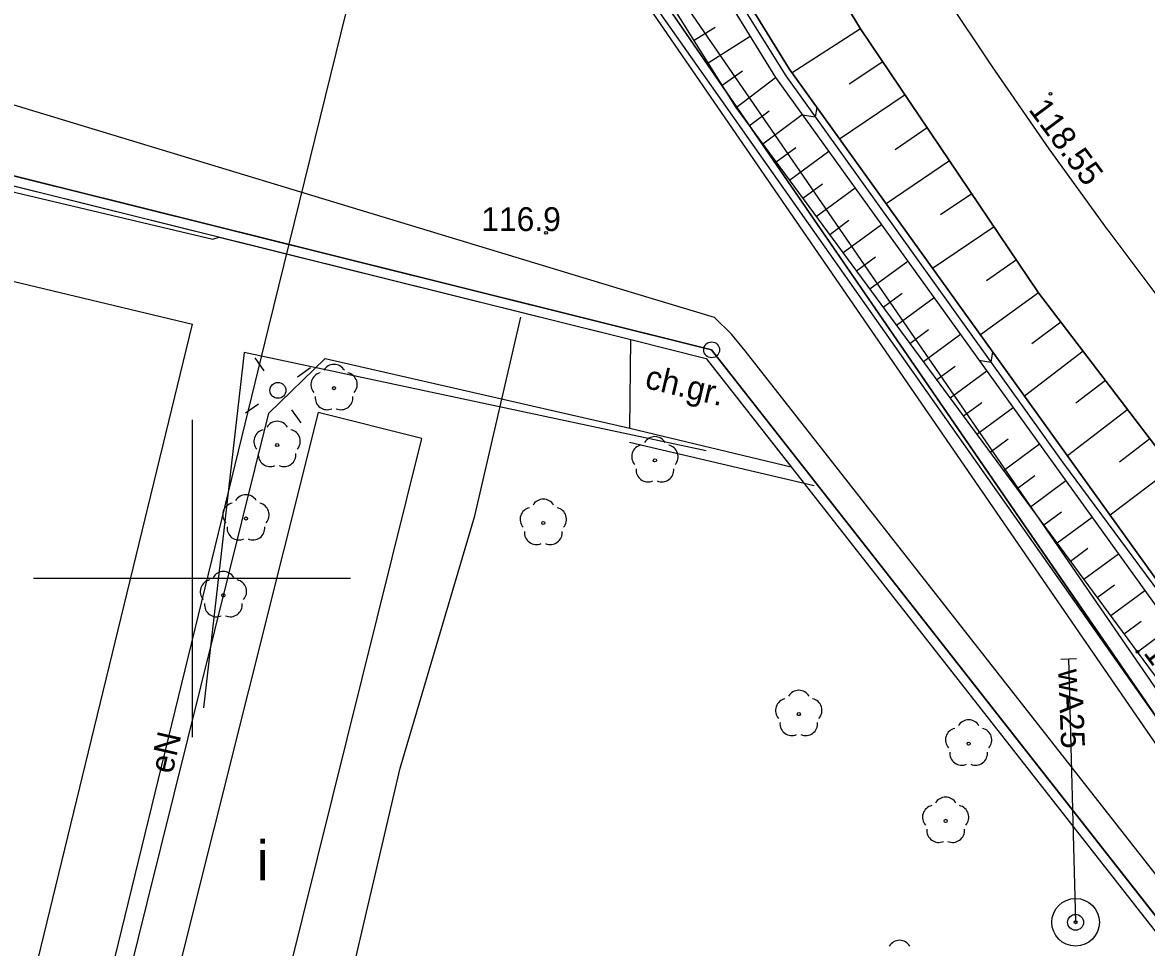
# Model space of a CAD drawing. Extents: x 6424617 to 6425697, y 5665845 to 5667190.
# Drawn here: x 6425294.65 to 6425330.11, y 5666988.37 to 5667017.53 of the extents above; entities that cross this region are included whole.
import ezdxf

# ---------------------------------------------------------------- set-up
doc = ezdxf.new("R2010")
doc.units = 0
for name, color, linetype in [('Warstwa 1', 7, 'Continuous'), ('Warstwa 10', 7, 'Continuous'), ('Warstwa 11', 7, 'Continuous'), ('Warstwa 12', 7, 'Continuous'), ('Warstwa 13', 7, 'Continuous'), ('Warstwa 14', 7, 'Continuous'), ('Warstwa 2', 7, 'Continuous'), ('Warstwa 20', 7, 'Continuous'), ('Warstwa 21', 7, 'Continuous'), ('Warstwa 25', 7, 'Continuous'), ('Warstwa 3', 7, 'Continuous'), ('Warstwa 30', 7, 'Continuous'), ('Warstwa 4', 7, 'Continuous'), ('Warstwa 47', 7, 'Continuous'), ('Warstwa 6', 7, 'Continuous'), ('Warstwa 61', 7, 'Continuous'), ('Warstwa 63', 7, 'Continuous'), ('Warstwa 8', 7, 'Continuous'), ('Warstwa 9', 7, 'Continuous')]:
    doc.layers.add(name, color=color, linetype=linetype)

msp = doc.modelspace()

# ---------------------------------------------------------------- linework, layer by layer
at = {"layer": 'Warstwa 1'}
for p, q in [((6425286.52, 5667014.65), (6425316.39, 5667007.21)), ((6425286.52, 5667014.65), (6425316.39, 5667007.21)), ((6425316.39, 5667007.21), (6425340.11, 5666976.98)), ((6425316.39, 5667007.21), (6425340.11, 5666976.98))]:
    msp.add_line(p, q, dxfattribs=at)
msp.add_lwpolyline([(6425297.394, 5666978.983), (6425300.662, 5666977.953), (6425307.252, 5667004.415), (6425303.973, 5667005.232)], close=True, dxfattribs=at)
at = {"layer": 'Warstwa 10'}
msp.add_lwpolyline([(6425365.002, 5666813.998), (6425369.58, 5666830.63), (6425372.31, 5666841.36), (6425374.37, 5666850.14), (6425374.47, 5666862.67), (6425373.34, 5666884.86), (6425372.35, 5666897.94), (6425372.09, 5666921.2), (6425370.11, 5666938.36), (6425369.62, 5666940.17), (6425363.11, 5666950.45), (6425345.89, 5666974.19), (6425342.73, 5666979.13), (6425333.68, 5666990.9), (6425313.986, 5667019.515)], dxfattribs=at)
msp.add_circle((6425316.39, 5667007.21), 0.25, dxfattribs=at)
at = {"layer": 'Warstwa 11'}
for centre in [(6425304.479, 5667006.002), (6425302.683, 5667004.209), (6425314.601, 5667003.725), (6425301.699, 5667001.894), (6425311.081, 5667001.751), (6425300.988, 5666999.473), (6425319.141, 5666995.726), (6425324.499, 5666994.794), (6425323.774, 5666992.358)]:
    msp.add_circle(centre, 0.05, dxfattribs=at)
for centre, start, end in [((6425304.122, 5667006.118), 102.1471, 221.8529), ((6425304.479, 5667006.377), 30.1471, 149.8529), ((6425304.836, 5667006.118), 318.1471, 77.8529), ((6425304.259, 5667005.699), 174.1471, 293.8529), ((6425304.699, 5667005.699), 246.1471, 5.8529), ((6425302.326, 5667004.325), 102.1471, 221.8529), ((6425302.683, 5667004.584), 30.1471, 149.8529), ((6425303.04, 5667004.325), 318.1471, 77.8529), ((6425314.601, 5667004.1), 30.1471, 149.8529), ((6425314.244, 5667003.841), 102.1471, 221.8529), ((6425314.958, 5667003.841), 318.1471, 77.8529), ((6425302.463, 5667003.906), 174.1471, 293.8529), ((6425302.903, 5667003.906), 246.1471, 5.8529), ((6425314.381, 5667003.422), 174.1471, 293.8529), ((6425314.821, 5667003.422), 246.1471, 5.8529), ((6425301.699, 5667002.269), 30.1471, 149.8529), ((6425301.342, 5667002.01), 102.1471, 221.8529), ((6425302.056, 5667002.01), 318.1471, 77.8529), ((6425310.724, 5667001.867), 102.1471, 221.8529), ((6425311.081, 5667002.126), 30.1471, 149.8529), ((6425311.438, 5667001.867), 318.1471, 77.8529), ((6425301.479, 5667001.591), 174.1471, 293.8529), ((6425301.919, 5667001.591), 246.1471, 5.8529), ((6425310.861, 5667001.448), 174.1471, 293.8529), ((6425311.301, 5667001.448), 246.1471, 5.8529), ((6425300.988, 5666999.848), 30.1471, 149.8529), ((6425300.631, 5666999.589), 102.1471, 221.8529), ((6425301.345, 5666999.589), 318.1471, 77.8529), ((6425300.768, 5666999.17), 174.1471, 293.8529), ((6425301.208, 5666999.17), 246.1471, 5.8529), ((6425318.784, 5666995.842), 102.1471, 221.8529), ((6425319.141, 5666996.101), 30.1471, 149.8529), ((6425319.498, 5666995.842), 318.1471, 77.8529), ((6425324.499, 5666995.169), 30.1471, 149.8529), ((6425318.921, 5666995.423), 174.1471, 293.8529), ((6425319.361, 5666995.423), 246.1471, 5.8529), ((6425324.142, 5666994.91), 102.1471, 221.8529), ((6425324.856, 5666994.91), 318.1471, 77.8529), ((6425324.279, 5666994.491), 174.1471, 293.8529), ((6425324.719, 5666994.491), 246.1471, 5.8529), ((6425323.774, 5666992.733), 30.1471, 149.8529), ((6425323.417, 5666992.474), 102.1471, 221.8529), ((6425324.131, 5666992.474), 318.1471, 77.8529), ((6425323.554, 5666992.055), 174.1471, 293.8529), ((6425323.994, 5666992.055), 246.1471, 5.8529), ((6425322.32, 5666988.218), 30.1471, 149.8529)]:
    msp.add_arc(centre, 0.375, start, end, dxfattribs=at)
at = {"layer": 'Warstwa 12'}
for points in [[(6425313.859, 5667009.022), (6425290.496, 5667016.104), (6425289.36, 5667016.517), (6425288.694, 5667017.062), (6425287.884, 5667018.132), (6425270.821, 5667058.088), (6425270.487, 5667059.308), (6425270.416, 5667060.686), (6425270.668, 5667062.852), (6425271.212, 5667065.144)], [(6425313.329, 5666965.281), (6425309.75, 5666963.783), (6425308.774, 5666963.502), (6425308.148, 5666963.484), (6425307.56, 5666963.54), (6425307.084, 5666963.718), (6425306.498, 5666963.982), (6425306.09, 5666964.243), (6425297.458, 5666971.181), (6425296.555, 5666972.208), (6425295.895, 5666973.35), (6425295.525, 5666974.213), (6425295.302, 5666975.05), (6425295.166, 5666975.922), (6425295.086, 5666976.893), (6425295.15, 5666978.157), (6425302.414, 5667007.891), (6425306.34, 5667023.88)], [(6425346.14, 5666972.82), (6425345.39, 5666973.86), (6425342.25, 5666978.85), (6425313.979, 5667018.965)], [(6425464.654, 5666907.42), (6425437.078, 5666914.799), (6425417.814, 5666920.177), (6425402.666, 5666949.76), (6425401.834, 5666950.142), (6425366.69, 5666933.829), (6425365.771, 5666933.887), (6425355.729, 5666952.491), (6425344.802, 5666971.496), (6425344.013, 5666972.39), (6425340.424, 5666977.922), (6425339.576, 5666978.999), (6425339.462, 5666979.144), (6425339.323, 5666979.308), (6425317.451, 5667007.184), (6425317.021, 5667007.709), (6425316.481, 5667008.227), (6425313.859, 5667009.022)], [(6425292.608, 5666953.677), (6425302.75, 5666977.697), (6425306.563, 5666994.016), (6425308.922, 5667001.977), (6425310.372, 5667008.24)], [(6425327.654, 5666997.469), (6425327.873, 5666989.161)]]:
    msp.add_lwpolyline(points, dxfattribs=at)
at = {"layer": 'Warstwa 13'}
msp.add_circle((6425311.168, 5667010.9), 0.045, dxfattribs=at)
at = {"layer": 'Warstwa 14'}
msp.add_circle((6425327.873, 5666989.161), 0.045, dxfattribs=at)
at = {"layer": 'Warstwa 2'}
for points in [[(6425267.734, 5667065.186), (6425266.44, 5667059.78), (6425286.3, 5667014.39), (6425313.841, 5667007.532)], [(6425313.841, 5667007.532), (6425316.22, 5667006.94), (6425339.85, 5666976.82), (6425352.5, 5666950.5), (6425325.41, 5666937.52), (6425363.75, 5666857.98), (6425357.38, 5666841.7), (6425354.53, 5666835.73), (6425351.541, 5666814.161)]]:
    msp.add_lwpolyline(points, dxfattribs=at)
msp.add_circle((6425302.708, 5667005.932), 0.25, dxfattribs=at)
at = {"layer": 'Warstwa 20'}
msp.add_line((6425327.404, 5666997.459), (6425327.904, 5666997.479), dxfattribs=at)
for points in [[(6425314.103, 5667029.211), (6425315.581, 5667026.396), (6425321.09, 5667017.329), (6425326.707, 5667009.007), (6425332.328, 5667001.644), (6425369.012, 5666954.157), (6425382.127, 5666936.484), (6425388.892, 5666925.984), (6425393.247, 5666917.98), (6425397.216, 5666909.432), (6425400.558, 5666900.834), (6425403.756, 5666890.579), (6425406.309, 5666879.499), (6425407.78, 5666870.067), (6425408.67, 5666859.825), (6425408.853, 5666850.565), (6425408.345, 5666840.039), (6425407.685, 5666833.993), (6425407.004, 5666828.248), (6425405.898, 5666821.141), (6425404.522, 5666813.522)], [(6425393.298, 5666813.657), (6425395.438, 5666825.508), (6425396.774, 5666840.178), (6425397.83, 5666855.444), (6425397.308, 5666867.017), (6425395.387, 5666881.357), (6425392.961, 5666891.594), (6425389.511, 5666903.33), (6425384.19, 5666917.231), (6425380.005, 5666924.769), (6425372.43, 5666937.379), (6425363.259, 5666950.219), (6425359.316, 5666956.212), (6425352.524, 5666966.198), (6425341.504, 5666981.912), (6425329.825, 5666997.688), (6425317.161, 5667014.853), (6425313.991, 5667019.921)]]:
    msp.add_lwpolyline(points, dxfattribs=at)
at = {"layer": 'Warstwa 21'}
for points in [[(6425314.038, 5667023.847), (6425318.834, 5667016.073), (6425331.461, 5666998.529), (6425342.663, 5666983.502), (6425354.15, 5666967.599), (6425365.232, 5666951.474), (6425373.98, 5666938.422), (6425381.71, 5666925.538), (6425385.644, 5666917.945), (6425391.142, 5666903.901), (6425395.001, 5666891.557), (6425397.184, 5666881.754), (6425399.285, 5666866.812), (6425399.444, 5666855.685), (6425398.462, 5666840.068), (6425397.038, 5666824.899), (6425394.925, 5666813.637)], [(6425314.027, 5667022.896), (6425318.409, 5667015.8), (6425331.056, 5666998.236), (6425342.258, 5666983.209), (6425353.745, 5666967.307), (6425364.827, 5666951.201), (6425373.555, 5666938.149), (6425381.265, 5666925.286), (6425385.18, 5666917.733), (6425390.679, 5666903.729), (6425394.518, 5666891.426), (6425396.682, 5666881.663), (6425398.785, 5666866.781), (6425398.944, 5666855.694), (6425397.963, 5666840.107), (6425396.539, 5666824.968), (6425394.409, 5666813.644)]]:
    msp.add_lwpolyline(points, dxfattribs=at)
at = {"layer": 'Warstwa 25'}
for centre in [(6425327.082, 5667015.284), (6425329.825, 5666997.688)]:
    msp.add_circle(centre, 0.045, dxfattribs=at)
at = {"layer": 'Warstwa 30'}
for radius in [0.75, 0.25]:
    msp.add_circle((6425327.873, 5666989.161), radius, dxfattribs=at)
at = {"layer": 'Warstwa 4'}
for points in [[(6425316.216, 5667004.031), (6425301.644, 5667007.123), (6425300.359, 5666995.918)], [(6425302.277, 5667006.546), (6425301.99, 5667006.955)], [(6425303.322, 5667006.363), (6425303.731, 5667006.65)], [(6425302.094, 5667005.501), (6425301.685, 5667005.214)], [(6425303.139, 5667005.318), (6425303.426, 5667004.909)], [(6425319.631, 5667002.925), (6425313.801, 5667004.286)]]:
    msp.add_lwpolyline(points, dxfattribs=at)
at = {"layer": 'Warstwa 47'}
msp.add_lwpolyline([(6425314.103, 5667029.211), (6425315.581, 5667026.396), (6425321.09, 5667017.329), (6425326.707, 5667009.007), (6425332.328, 5667001.644), (6425369.012, 5666954.157), (6425382.127, 5666936.484), (6425388.892, 5666925.984), (6425393.247, 5666917.98), (6425397.216, 5666909.432), (6425400.558, 5666900.834), (6425403.756, 5666890.579), (6425406.309, 5666879.499), (6425407.78, 5666870.067), (6425408.67, 5666859.825), (6425408.853, 5666850.565), (6425408.345, 5666840.039), (6425407.685, 5666833.993), (6425407.004, 5666828.248), (6425405.898, 5666821.141), (6425404.522, 5666813.522)], dxfattribs=at)
at = {"layer": 'Warstwa 6'}
for points in [[(6425269.791, 5667072.474), (6425266.76, 5667059.81), (6425286.52, 5667014.65), (6425316.39, 5667007.21), (6425340.11, 5666976.98), (6425352.9, 5666950.36), (6425325.81, 5666937.38), (6425364.08, 5666857.99), (6425356.96, 5666840.82), (6425355.995, 5666841.398), (6425351.457, 5666842.463), (6425289.177, 5666945.34), (6425291.964, 5666957.537), (6425280.019, 5666960.482), (6425262.733, 5666989.032), (6425234.439, 5667063.338), (6425238.455, 5667079.5)], [(6425493.084, 5667022.41), (6425437.407, 5666792.342), (6425392.62, 5666819.33), (6425356.96, 5666840.82), (6425364.08, 5666857.99), (6425325.81, 5666937.38), (6425352.9, 5666950.36), (6425340.11, 5666976.98), (6425316.39, 5667007.21), (6425286.52, 5667014.65), (6425266.76, 5667059.81), (6425269.791, 5667072.474)]]:
    msp.add_lwpolyline(points, dxfattribs=at)
at = {"layer": 'Warstwa 61'}
msp.add_lwpolyline([(6425313.986, 5667019.516), (6425314.387, 5667018.932), (6425333.673, 5666990.911), (6425333.688, 5666990.89), (6425342.73, 5666979.13), (6425345.89, 5666974.19), (6425363.11, 5666950.45), (6425369.62, 5666940.17), (6425370.11, 5666938.36), (6425372.09, 5666921.2), (6425372.35, 5666897.94), (6425373.34, 5666884.86), (6425374.47, 5666862.67), (6425374.37, 5666850.14), (6425372.31, 5666841.36), (6425369.581, 5666830.635), (6425369.579, 5666830.625), (6425365.037, 5666814.125), (6425365.002, 5666813.999)], dxfattribs=at)
at = {"layer": 'Warstwa 63'}
for p, q in [((6425300, 5667005), (6425300, 5666995)), ((6425305, 5667000), (6425295, 5667000))]:
    msp.add_line(p, q, dxfattribs=at)
at = {"layer": 'Warstwa 8'}
for p, q in [((6425323.499, 5667018.744), (6425325.237, 5667016.131)), ((6425325.237, 5667016.131), (6425327.026, 5667013.553)), ((6425327.026, 5667013.553), (6425328.865, 5667011.01)), ((6425328.865, 5667011.01), (6425328.886, 5667010.981)), ((6425328.886, 5667010.981), (6425333.449, 5667004.909))]:
    msp.add_line(p, q, dxfattribs=at)
msp.add_lwpolyline([(6425372.85, 5666897.962), (6425372.59, 5666921.232), (6425370.602, 5666938.455), (6425370.083, 5666940.374), (6425363.524, 5666950.731), (6425346.303, 5666974.472), (6425343.14, 5666979.418), (6425334.084, 5666991.194), (6425313.996, 5667020.382), (6425313.975, 5667018.649), (6425333.276, 5666990.606), (6425342.32, 5666978.842), (6425345.477, 5666973.908), (6425362.696, 5666950.169), (6425369.157, 5666939.966), (6425369.618, 5666938.265), (6425371.59, 5666921.168), (6425371.85, 5666897.918)], dxfattribs=at)
at = {"layer": 'Warstwa 9'}
for p, q in [((6425314.033, 5667023.372), (6425318.731, 5667015.853)), ((6425315.836, 5667016.971), (6425316.503, 5667017.388)), ((6425321.09, 5667017.329), (6425318.928, 5667015.942)), ((6425316.278, 5667016.265), (6425317.608, 5667017.097)), ((6425276.152, 5667016.501), (6425300.653, 5667010.697)), ((6425321.792, 5667016.288), (6425320.735, 5667015.593)), ((6425316.72, 5667015.559), (6425317.364, 5667016.004)), ((6425317.161, 5667014.853), (6425318.409, 5667015.8)), ((6425318.731, 5667015.853), (6425327.464, 5667003.674)), ((6425322.494, 5667015.248), (6425320.43, 5667013.855)), ((6425317.583, 5667014.281), (6425318.207, 5667014.748)), ((6425318.005, 5667013.709), (6425319.252, 5667014.629)), ((6425319.257, 5667014.623), (6425319.661, 5667014.556)), ((6425319.71, 5667014.856), (6425319.661, 5667014.556)), ((6425286.3, 5667014.39), (6425313.841, 5667007.532)), ((6425323.196, 5667014.208), (6425322.18, 5667013.522)), ((6425275.687, 5667013.84), (6425300.008, 5667008.02)), ((6425318.428, 5667013.136), (6425319.048, 5667013.594)), ((6425318.85, 5667012.564), (6425320.084, 5667013.474)), ((6425323.898, 5667013.168), (6425321.897, 5667011.817)), ((6425319.272, 5667011.992), (6425319.886, 5667012.444)), ((6425319.694, 5667011.42), (6425320.915, 5667012.32)), ((6425324.601, 5667012.128), (6425323.616, 5667011.463)), ((6425320.116, 5667010.848), (6425320.723, 5667011.296)), ((6425320.538, 5667010.276), (6425321.745, 5667011.166)), ((6425325.303, 5667011.088), (6425323.364, 5667009.78)), ((6425300.653, 5667010.697), (6425300.856, 5667010.766)), ((6425300.856, 5667010.766), (6425304.494, 5667009.859)), ((6425320.96, 5667009.704), (6425321.56, 5667010.146)), ((6425321.382, 5667009.131), (6425322.577, 5667010.012)), ((6425326.005, 5667010.047), (6425325.061, 5667009.39)), ((6425304.494, 5667009.859), (6425308.133, 5667008.953)), ((6425308.133, 5667008.953), (6425313.841, 5667007.532)), ((6425321.805, 5667008.559), (6425322.398, 5667008.997)), ((6425326.707, 5667009.007), (6425324.87, 5667007.687)), ((6425322.227, 5667007.987), (6425323.408, 5667008.858)), ((6425295.052, 5666987.625), (6425300.008, 5667008.02)), ((6425327.41, 5667008.086), (6425326.488, 5667007.403)), ((6425313.807, 5667004.742), (6425313.841, 5667007.532)), ((6425313.807, 5667004.742), (6425313.841, 5667007.532)), ((6425313.841, 5667007.532), (6425316.22, 5667006.94)), ((6425313.841, 5667007.532), (6425316.22, 5667006.94)), ((6425322.649, 5667007.415), (6425323.236, 5667007.848)), ((6425323.071, 5667006.843), (6425324.238, 5667007.704)), ((6425302.424, 5667005.216), (6425304.201, 5667006.941)), ((6425302.424, 5667005.216), (6425304.201, 5667006.941)), ((6425304.201, 5667006.941), (6425313.807, 5667004.742)), ((6425304.201, 5667006.941), (6425313.807, 5667004.742)), ((6425316.22, 5667006.94), (6425318.897, 5667003.527)), ((6425316.22, 5667006.94), (6425318.897, 5667003.527)), ((6425324.825, 5667006.889), (6425325.203, 5667006.827)), ((6425325.256, 5667007.15), (6425325.203, 5667006.827)), ((6425328.112, 5667007.166), (6425326.262, 5667005.753)), ((6425323.493, 5667006.271), (6425324.074, 5667006.699)), ((6425323.915, 5667005.698), (6425325.07, 5667006.55)), ((6425328.815, 5667006.246), (6425327.877, 5667005.53)), ((6425324.337, 5667005.126), (6425324.911, 5667005.55)), ((6425298.587, 5666989.774), (6425302.424, 5667005.216)), ((6425298.587, 5666989.774), (6425302.424, 5667005.216)), ((6425324.759, 5667004.554), (6425325.9, 5667005.396)), ((6425329.518, 5667005.326), (6425327.615, 5667003.873)), ((6425313.807, 5667004.742), (6425318.897, 5667003.527)), ((6425313.807, 5667004.742), (6425316.352, 5667004.135)), ((6425325.182, 5667003.982), (6425325.749, 5667004.4)), ((6425330.22, 5667004.406), (6425329.256, 5667003.669)), ((6425316.352, 5667004.135), (6425318.897, 5667003.527)), ((6425325.604, 5667003.41), (6425326.732, 5667004.242)), ((6425327.464, 5667003.674), (6425343.149, 5666982.426)), ((6425330.923, 5667003.485), (6425328.968, 5667001.993)), ((6425326.026, 5667002.838), (6425326.587, 5667003.251)), ((6425326.448, 5667002.265), (6425327.563, 5667003.087)), ((6425326.87, 5667001.693), (6425327.424, 5667002.102)), ((6425327.292, 5667001.121), (6425328.394, 5667001.933)), ((6425327.714, 5667000.549), (6425328.262, 5667000.953)), ((6425328.136, 5666999.977), (6425329.224, 5667000.78)), ((6425328.558, 5666999.404), (6425329.099, 5666999.804)), ((6425328.981, 5666998.832), (6425330.056, 5666999.625)), ((6425329.403, 5666998.26), (6425329.937, 5666998.654)), ((6425329.825, 5666997.688), (6425330.886, 5666998.472)), ((6425295.685, 5666978.092), (6425298.587, 5666989.774)), ((6425295.685, 5666978.092), (6425298.587, 5666989.774))]:
    msp.add_line(p, q, dxfattribs=at)
for points in [[(6425397.216, 5666909.432), (6425393.247, 5666917.98), (6425388.892, 5666925.984), (6425382.127, 5666936.484), (6425369.012, 5666954.157), (6425332.328, 5667001.644), (6425326.707, 5667009.007), (6425321.09, 5667017.329), (6425315.581, 5667026.396), (6425314.103, 5667029.211), (6425314.038, 5667023.847), (6425318.834, 5667016.073), (6425331.461, 5666998.529), (6425342.663, 5666983.502), (6425354.15, 5666967.599), (6425365.232, 5666951.474), (6425373.98, 5666938.422), (6425381.71, 5666925.538), (6425385.644, 5666917.945), (6425391.142, 5666903.901)], [(6425391.142, 5666903.901), (6425385.644, 5666917.945), (6425381.71, 5666925.538), (6425373.98, 5666938.422), (6425365.232, 5666951.474), (6425354.15, 5666967.599), (6425342.663, 5666983.502), (6425331.461, 5666998.529), (6425318.834, 5667016.073), (6425314.038, 5667023.847), (6425314.027, 5667022.896), (6425318.409, 5667015.8), (6425331.056, 5666998.236), (6425342.258, 5666983.209), (6425353.745, 5666967.307), (6425364.827, 5666951.201), (6425373.555, 5666938.149), (6425381.265, 5666925.286), (6425385.18, 5666917.733), (6425390.679, 5666903.729)], [(6425389.511, 5666903.33), (6425384.19, 5666917.231), (6425380.005, 5666924.769), (6425372.43, 5666937.379), (6425363.259, 5666950.219), (6425359.316, 5666956.212), (6425352.524, 5666966.198), (6425341.504, 5666981.912), (6425329.825, 5666997.688), (6425317.161, 5667014.853), (6425313.991, 5667019.921), (6425314.027, 5667022.896), (6425318.409, 5667015.8), (6425331.056, 5666998.236), (6425342.258, 5666983.209), (6425353.745, 5666967.307), (6425364.827, 5666951.201), (6425373.555, 5666938.149), (6425381.265, 5666925.286), (6425385.18, 5666917.733), (6425390.679, 5666903.729)]]:
    msp.add_lwpolyline(points, dxfattribs=at)

# ---------------------------------------------------------------- texts
at = {"layer": 'Warstwa 13'}
msp.add_text('116.9', height=0.75, dxfattribs=at).set_placement((6425309.124, 5667010.957))
for s, rotation, p in [('wA25', 272.2065, (6425327.325, 5666997.134)), ('eN', 76.9654, (6425299.376, 5666993.814))]:
    msp.add_text(s, height=0.75, rotation=rotation, dxfattribs=at).set_placement(p)
at = {"layer": 'Warstwa 25'}
for s, rotation, p in [('118.55', 306.6241, (6425326.367, 5667014.786)), ('116.52', 306.5152, (6425329.993, 5666997.651))]:
    msp.add_text(s, height=0.75, rotation=rotation, dxfattribs=at).set_placement(p)
at = {"layer": 'Warstwa 3'}
msp.add_text('i', height=1.25, dxfattribs=at).set_placement((6425302.039, 5666990.481))
at = {"layer": 'Warstwa 9'}
msp.add_text('ch.gr.', height=0.75, rotation=346.5764, dxfattribs=at).set_placement((6425314.253, 5667006.015))

doc.saveas('drawing.dxf')
